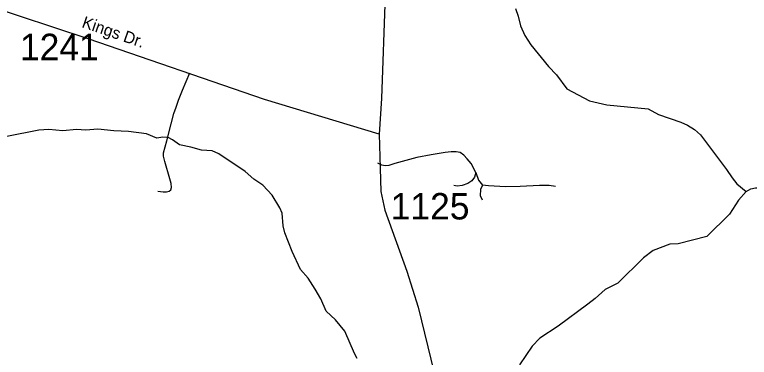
# Model space of a CAD drawing. Extents: x 1268485 to 1426702, y 514839 to 616766.
# Drawn here: x 1312893 to 1316992, y 533949 to 535863 of the extents above; entities that cross this region are included whole.
import ezdxf

# ---------------------------------------------------------------- set-up
doc = ezdxf.new("R2010")
doc.units = 0
for name, color, linetype in [('Old_Level_11', 7, 'Continuous'), ('Old_Level_32', 7, 'Continuous'), ('Old_Level_35', 7, 'Continuous'), ('Old_Level_62', 7, 'Continuous'), ('Old_Level_8', 7, 'Continuous')]:
    doc.layers.add(name, color=color, linetype=linetype)

msp = doc.modelspace()

# ---------------------------------------------------------------- linework, layer by layer
at = {"layer": 'Old_Level_32'}
for points in [[(1315543.573, 537351.164), (1315461.083, 537284.676), (1315269.411, 537135.66), (1315237.787, 537108.046), (1315189.494, 537068.25), (1315106.547, 536989.924), (1315055.513, 536917.843), (1315034.892, 536888.038), (1315030.309, 536876.574), (1315007.395, 536810.086), (1314989.538, 536704.586), (1314980.05, 536551.178), (1314938.94, 535394.486), (1314926.29, 535195.055)], [(1314926.29, 535195.055), (1314287.483, 535388.349), (1313303.169, 535727.341), (1312534.743, 535983.323), (1312206.986, 536082.965), (1311948.71, 536165), (1311692.53, 536248.106)], [(1314926.29, 535195.055), (1314932.615, 535004.83), (1314935.777, 534875.967), (1314957.914, 534771.651), (1315081.247, 534431.086), (1315144.496, 534228.588), (1315340.194, 533427.953), (1315386.557, 533228.58), (1315409.738, 533091.575)]]:
    msp.add_lwpolyline(points, dxfattribs=at)
at = {"layer": 'Old_Level_35'}
for points in [[(1313692.009, 534876.925), (1313721.229, 534872.67), (1313739.376, 534873.49), (1313754.857, 534877.796), (1313764.392, 534884.768), (1313767.878, 534898.507), (1313765.213, 534919.165), (1313759.266, 534945.874), (1313729.841, 535043.273), (1313722.972, 535072.544), (1313723.895, 535091.512), (1313741.119, 535157.898), (1313766.135, 535252.632), (1313781.617, 535310.354), (1313794.535, 535345.674), (1313806.633, 535386.171), (1313829.086, 535440.613), (1313870.609, 535537.551)], [(1315465.607, 534981.604), (1315440.078, 535032.251), (1315417.727, 535058.447), (1315398.145, 535078.952), (1315378.152, 535092.229), (1315355.391, 535097.048), (1315328.632, 535097.048), (1315295.209, 535092.229), (1315217.084, 535079.875), (1315137.113, 535064.65), (1315014.287, 535032.251), (1314979.633, 535020.308), (1314959.846, 535018.565), (1314942.109, 535022.768), (1314919.041, 535034.199)], [(1315465.607, 534981.604), (1315459.148, 534955.767), (1315444.076, 534935.262), (1315420.393, 534920.14), (1315390.148, 534908.297), (1315361.03, 534905.068), (1315343.703, 534909.374)], [(1315465.607, 534981.604), (1315480.986, 534938.85), (1315502.209, 534911.476)], [(1315502.209, 534911.476), (1315491.546, 534885.639), (1315490.418, 534852.267), (1315501.286, 534828.481)], [(1315909.852, 534903.991), (1315874.276, 534909.374), (1315821.475, 534909.374), (1315713.617, 534903.991), (1315630.674, 534901.838), (1315536.76, 534906.144), (1315502.209, 534911.476)]]:
    msp.add_lwpolyline(points, dxfattribs=at)
at = {"layer": 'Old_Level_62'}
for points in [[(1315686.448, 535897.879), (1315701.417, 535854.1), (1315714.233, 535799.659), (1315738.941, 535746.653), (1315771.75, 535694.314), (1315870.995, 535573.333), (1315915.901, 535526.479), (1315974.136, 535448.969), (1316100.756, 535382.43), (1316196.208, 535359.976), (1316427.814, 535336.446), (1316485.023, 535304.92), (1316610.105, 535262.217), (1316645.784, 535245.096), (1316685.257, 535222.13), (1316718.578, 535191.885), (1316864.165, 534998.572), (1316895.128, 534951.205), (1316922.399, 534918.653), (1316973.355, 534875.746)], [(1314804.519, 533943.682), (1314789.038, 533970.236), (1314733.981, 534095.266), (1314683.436, 534158.679), (1314630.532, 534207.327), (1314600.082, 534276.071), (1314569.324, 534330.82), (1314530.774, 534392.336), (1314487.816, 534439.138), (1314440.141, 534540.229), (1314400.566, 534645.216), (1314391.442, 534683.15), (1314385.085, 534753.893), (1314371.757, 534783.677), (1314329.413, 534855.086), (1314276.612, 534910.348), (1314227.502, 534943.311), (1314178.392, 534986.987), (1314032.703, 535085.924), (1313995.076, 535103.097), (1313934.996, 535106.737), (1313875.428, 535123.551), (1313811.657, 535135.495), (1313774.337, 535164.152), (1313748.603, 535176.967), (1313718.563, 535179.223), (1313686.473, 535172.507), (1313629.058, 535197.421), (1313527.25, 535210.134), (1313445.331, 535213.467), (1313357.569, 535224.232), (1313289.287, 535217.413), (1313237.306, 535220.899), (1313161.129, 535214.235), (1313083.312, 535222.386), (1313027.128, 535217.773), (1312848.22, 535181.991)], [(1316973.355, 534875.746), (1316932.139, 534826.533), (1316880.364, 534749.639), (1316755.385, 534624.147), (1316594.419, 534583.854), (1316548.384, 534581.496), (1316455.393, 534545.612), (1316400.439, 534504.909), (1316257.108, 534364.141), (1316188.21, 534327.795), (1316131.001, 534277.25), (1316090.298, 534246.082), (1315925.334, 534123.82), (1315823.73, 534056.101), (1315780.567, 534011.041), (1315710.132, 533908.258)], [(1316973.355, 534875.746), (1316999.704, 534890.817), (1317025.951, 534896.046), (1317063.885, 534895.277), (1317113.816, 534888.562), (1317139.447, 534874.054), (1317182.508, 534834.633), (1317239.205, 534773.578), (1317328.3, 534647.061), (1317553.652, 534357.784), (1317598.251, 534296.986), (1317623.267, 534252.131), (1317669.917, 534197.074), (1317713.183, 534161.703), (1317849.645, 534092.498), (1317919.055, 534064.867), (1318001.896, 534013.143), (1318060.849, 533967.621), (1318148.816, 533879.705)]]:
    msp.add_lwpolyline(points, dxfattribs=at)

# ---------------------------------------------------------------- texts
at = {"layer": 'Old_Level_11'}
msp.add_text('Kings Dr.', height=65.6167, rotation=340.996586, dxfattribs=at).set_placement((1313263.201, 535793.801))
at = {"layer": 'Old_Level_8'}
for s, p in [('1241', (1312922.688, 535608.616)), ('1125', (1314991.048, 534719.116))]:
    msp.add_text(s, height=147.6375, dxfattribs=at).set_placement(p)

doc.saveas('drawing.dxf')
